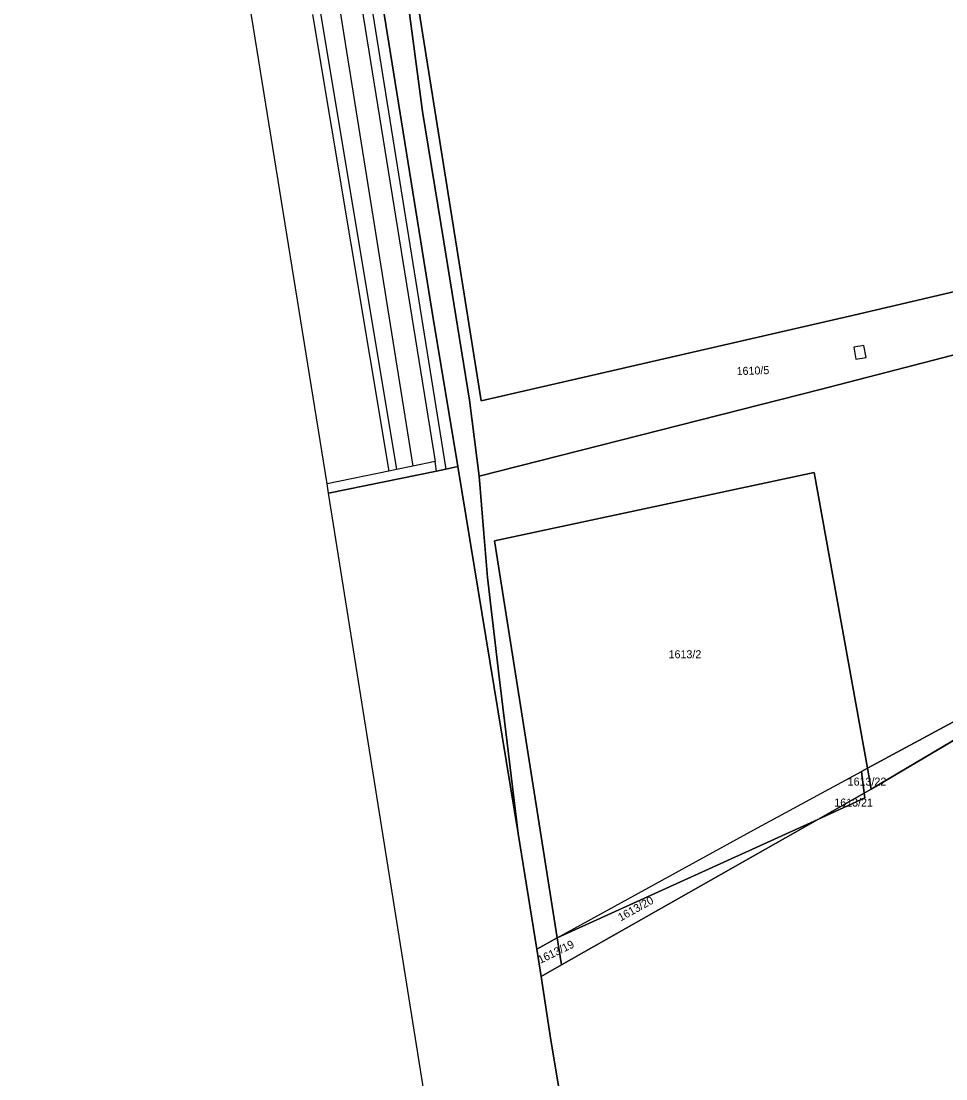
# Model space of a CAD drawing. Extents: x -263943 to -261149, y -1236934 to -1230686.
# Drawn here: x -262895.1 to -262663.8, y -1236658.9 to -1236394.6 of the extents above; entities that cross this region are included whole.
import ezdxf

# ---------------------------------------------------------------- set-up
doc = ezdxf.new("R2010")
doc.units = 0
for name, color, linetype in [('body_kn', 7, 'Continuous'), ('kladpar_druhypozemkov', 7, 'Continuous'), ('kladpar_hranice', 7, 'Continuous'), ('kladpar_parcelnecisla', 7, 'Continuous'), ('kladpar_plochy', 7, 'Continuous'), ('zappar_hrandruhpozemk', 7, 'Continuous'), ('zuob_linie', 7, 'Continuous'), ('zuob_plochy', 7, 'Continuous')]:
    doc.layers.add(name, color=color, linetype=linetype)

msp = doc.modelspace()

# ---------------------------------------------------------------- linework, layer by layer
at = {"layer": 'body_kn'}
for p, q in [((-262836.98, -1236396.27), (-262836.98, -1236396.27)), ((-262794.77, -1236417.14), (-262794.77, -1236417.14)), ((-262789.43, -1236449.74), (-262789.43, -1236449.74)), ((-262792.37, -1236466.84), (-262792.37, -1236466.84)), ((-262686.84, -1236468.05), (-262686.84, -1236468.05)), ((-262686.88, -1236476.09), (-262686.88, -1236476.09)), ((-262686.88, -1236476.09), (-262686.88, -1236476.09)), ((-262684.34, -1236475.68), (-262684.34, -1236475.68)), ((-262686.39, -1236479.05), (-262686.39, -1236479.05)), ((-262683.76, -1236478.64), (-262683.76, -1236478.64)), ((-262695.31, -1236486.62), (-262695.31, -1236486.62)), ((-262783.02, -1236489.29), (-262783.02, -1236489.29)), ((-262780.06, -1236489.47), (-262780.06, -1236489.47)), ((-262791.6, -1236504.65), (-262791.6, -1236504.65)), ((-262803.19, -1236507.03), (-262803.19, -1236507.03)), ((-262803.19, -1236507.03), (-262803.19, -1236507.03)), ((-262801.28, -1236506.64), (-262801.28, -1236506.64)), ((-262797.15, -1236505.79), (-262797.15, -1236505.79)), ((-262791.21, -1236507.02), (-262791.21, -1236507.02)), ((-262791.21, -1236507.02), (-262791.21, -1236507.02)), ((-262788.93, -1236506.56), (-262788.93, -1236506.56)), ((-262785.88, -1236505.93), (-262785.88, -1236505.93)), ((-262785.88, -1236505.93), (-262785.88, -1236505.93)), ((-262780.6, -1236508.3), (-262780.6, -1236508.3)), ((-262696.75, -1236507.43), (-262696.75, -1236507.43)), ((-262818.6, -1236510.2), (-262818.6, -1236510.2)), ((-262818.22, -1236512.56), (-262818.22, -1236512.56)), ((-262779.42, -1236522.66), (-262779.42, -1236522.66)), ((-262776.75, -1236524.51), (-262776.75, -1236524.51)), ((-262778.48, -1236533.64), (-262778.48, -1236533.64)), ((-262775.67, -1236557.81), (-262775.67, -1236557.81)), ((-262684.97, -1236582.14), (-262684.97, -1236582.14)), ((-262684.97, -1236582.14), (-262684.97, -1236582.14)), ((-262683.46, -1236581.32), (-262683.46, -1236581.32)), ((-262684.27, -1236587.51), (-262684.27, -1236587.51)), ((-262684.27, -1236587.51), (-262684.27, -1236587.51)), ((-262682.52, -1236586.52), (-262682.52, -1236586.52)), ((-262682.52, -1236586.52), (-262682.52, -1236586.52)), ((-262684.11, -1236588.74), (-262684.11, -1236588.74)), ((-262695.89, -1236594.1), (-262695.89, -1236594.1)), ((-262695.89, -1236594.1), (-262695.89, -1236594.1)), ((-262770.84, -1236597.6), (-262770.84, -1236597.6)), ((-262711.85, -1236596.69), (-262711.85, -1236596.69)), ((-262711.85, -1236596.69), (-262711.85, -1236596.69)), ((-262761.06, -1236623.74), (-262761.06, -1236623.74)), ((-262761.06, -1236623.74), (-262761.06, -1236623.74)), ((-262766.17, -1236626.53), (-262766.17, -1236626.53)), ((-262760, -1236630.45), (-262760, -1236630.45)), ((-262760, -1236630.45), (-262760, -1236630.45)), ((-262765.1, -1236633.35), (-262765.1, -1236633.35)), ((-262762.61, -1236649.27), (-262762.61, -1236649.27))]:
    msp.add_line(p, q, dxfattribs=at)
at = {"layer": 'kladpar_druhypozemkov'}
for p, q in [((-262711.13, -1236480.99), (-262711.13, -1236480.99)), ((-262728.64, -1236551.8), (-262728.64, -1236551.8)), ((-262684.07, -1236583.76), (-262684.07, -1236583.76)), ((-262686.25, -1236589.33), (-262686.25, -1236589.33)), ((-262747.66, -1236620.79), (-262747.66, -1236620.79)), ((-262763.06, -1236628.02), (-262763.06, -1236628.02))]:
    msp.add_line(p, q, dxfattribs=at)
at = {"layer": 'kladpar_hranice'}
for points in [[(-262850.82, -1236103.24), (-262844.94, -1236135.73), (-262834.91, -1236193.69), (-262816.04, -1236316.43), (-262807.88, -1236370.52), (-262792.37, -1236466.84), (-262785.88, -1236505.93), (-262788.93, -1236506.56), (-262791.21, -1236507.02), (-262818.22, -1236512.56), (-262818.6, -1236510.2), (-262836.98, -1236396.27), (-262862.53, -1236240.1), (-262895.12, -1236037.24)], [(-262642.35, -1236338.08), (-262623.64, -1236391.05), (-262603.25, -1236448.52), (-262686.84, -1236468.05), (-262780.06, -1236489.47), (-262796.24, -1236388.03), (-262804.88, -1236333.48), (-262777.92, -1236327.98), (-262779.92, -1236319.26), (-262779.84, -1236319.6), (-262664.48, -1236274.71), (-262659.55, -1236288.77), (-262642.35, -1236338.08)], [(-262601.19, -1236454.42), (-262607.27, -1236456.53), (-262606.85, -1236457.72), (-262600.77, -1236455.61), (-262598.66, -1236461.66), (-262695.31, -1236486.62), (-262780.6, -1236508.3), (-262783.02, -1236489.29), (-262789.43, -1236449.74), (-262794.77, -1236417.14), (-262798.53, -1236388.86), (-262803.35, -1236353.48), (-262806.22, -1236333.75), (-262804.88, -1236333.48), (-262796.24, -1236388.03), (-262780.06, -1236489.47), (-262686.84, -1236468.05), (-262603.25, -1236448.52), (-262601.19, -1236454.42)], [(-262798.53, -1236388.86), (-262794.77, -1236417.14), (-262789.43, -1236449.74), (-262783.02, -1236489.29), (-262780.6, -1236508.3), (-262779.42, -1236522.66), (-262778.48, -1236533.64), (-262775.67, -1236557.81), (-262770.84, -1236597.6), (-262785.88, -1236505.93), (-262792.37, -1236466.84), (-262807.88, -1236370.52)], [(-262611.91, -1236542.78), (-262662.14, -1236569.78), (-262683.46, -1236581.32), (-262696.75, -1236507.43), (-262776.75, -1236524.51), (-262761.06, -1236623.74), (-262766.17, -1236626.53), (-262770.84, -1236597.6), (-262775.67, -1236557.81), (-262778.48, -1236533.64), (-262779.42, -1236522.66), (-262780.6, -1236508.3), (-262695.31, -1236486.62), (-262598.66, -1236461.66), (-262577.19, -1236524.13), (-262611.91, -1236542.78)], [(-262785.88, -1236505.93), (-262770.84, -1236597.6), (-262766.17, -1236626.53), (-262765.1, -1236633.35), (-262762.61, -1236649.27), (-262757.39, -1236680.53), (-262752.57, -1236708.7), (-262744.54, -1236755.96), (-262739.04, -1236788.7), (-262715.3, -1236930.04), (-262720.12, -1236932.36), (-262722.1, -1236933.32), (-262727.96, -1236933.52), (-262731.32, -1236933.64), (-262732.61, -1236933.69), (-262752.6, -1236934.38), (-262752.76, -1236923.06), (-262818.22, -1236512.56), (-262791.21, -1236507.02), (-262788.93, -1236506.56), (-262785.88, -1236505.93)], [(-262684.97, -1236582.14), (-262684.27, -1236587.51), (-262695.89, -1236594.1), (-262761.06, -1236623.74), (-262776.75, -1236524.51), (-262696.75, -1236507.43), (-262683.46, -1236581.32), (-262684.97, -1236582.14)], [(-262739.04, -1236788.7), (-262744.54, -1236755.96), (-262752.57, -1236708.7), (-262757.39, -1236680.53), (-262762.61, -1236649.27), (-262765.1, -1236633.35), (-262760, -1236630.45), (-262695.89, -1236594.1), (-262684.11, -1236588.74), (-262684.27, -1236587.51), (-262682.52, -1236586.52), (-262577.19, -1236524.13), (-262571.74, -1236539.97), (-262555.72, -1236586.53)], [(-262682.52, -1236586.52), (-262683.46, -1236581.32), (-262662.14, -1236569.78), (-262611.91, -1236542.78), (-262577.19, -1236524.13), (-262682.52, -1236586.52)], [(-262684.27, -1236587.51), (-262684.97, -1236582.14), (-262683.46, -1236581.32), (-262682.52, -1236586.52), (-262684.27, -1236587.51)], [(-262695.89, -1236594.1), (-262684.27, -1236587.51), (-262684.11, -1236588.74), (-262695.89, -1236594.1)], [(-262761.06, -1236623.74), (-262695.89, -1236594.1), (-262760, -1236630.45), (-262761.06, -1236623.74)], [(-262760, -1236630.45), (-262765.1, -1236633.35), (-262766.17, -1236626.53), (-262761.06, -1236623.74), (-262760, -1236630.45)]]:
    msp.add_lwpolyline(points, dxfattribs=at)
at = {"layer": 'kladpar_plochy'}
for p, q in [((-262682.52, -1236586.52), (-262577.19, -1236524.13)), ((-262684.27, -1236587.51), (-262682.52, -1236586.52)), ((-262684.11, -1236588.74), (-262684.27, -1236587.51)), ((-262695.89, -1236594.1), (-262684.11, -1236588.74)), ((-262760, -1236630.45), (-262695.89, -1236594.1)), ((-262765.1, -1236633.35), (-262760, -1236630.45)), ((-262762.61, -1236649.27), (-262765.1, -1236633.35)), ((-262757.39, -1236680.53), (-262762.61, -1236649.27))]:
    msp.add_line(p, q, dxfattribs=at)
for points in [[(-262850.82, -1236103.24), (-262844.94, -1236135.73), (-262834.91, -1236193.69), (-262816.04, -1236316.43), (-262807.88, -1236370.52), (-262792.37, -1236466.84), (-262785.88, -1236505.93), (-262788.93, -1236506.56), (-262791.21, -1236507.02), (-262818.22, -1236512.56), (-262818.6, -1236510.2), (-262836.98, -1236396.27), (-262862.53, -1236240.1), (-262895.12, -1236037.24)], [(-262798.53, -1236388.86), (-262794.77, -1236417.14), (-262789.43, -1236449.74), (-262783.02, -1236489.29), (-262780.6, -1236508.3), (-262779.42, -1236522.66), (-262778.48, -1236533.64), (-262775.67, -1236557.81), (-262770.84, -1236597.6), (-262785.88, -1236505.93), (-262792.37, -1236466.84), (-262807.88, -1236370.52)]]:
    msp.add_lwpolyline(points, dxfattribs=at)
for points in [[(-262642.35, -1236338.08), (-262623.64, -1236391.05), (-262603.25, -1236448.52), (-262686.84, -1236468.05), (-262780.06, -1236489.47), (-262796.24, -1236388.03), (-262804.88, -1236333.48), (-262777.92, -1236327.98), (-262779.92, -1236319.26), (-262779.84, -1236319.6), (-262664.48, -1236274.71), (-262659.55, -1236288.77)], [(-262601.19, -1236454.42), (-262607.27, -1236456.53), (-262606.85, -1236457.72), (-262600.77, -1236455.61), (-262598.66, -1236461.66), (-262695.31, -1236486.62), (-262780.6, -1236508.3), (-262783.02, -1236489.29), (-262789.43, -1236449.74), (-262794.77, -1236417.14), (-262798.53, -1236388.86), (-262803.35, -1236353.48), (-262806.22, -1236333.75), (-262804.88, -1236333.48), (-262796.24, -1236388.03), (-262780.06, -1236489.47), (-262686.84, -1236468.05), (-262603.25, -1236448.52)], [(-262611.91, -1236542.78), (-262662.14, -1236569.78), (-262683.46, -1236581.32), (-262696.75, -1236507.43), (-262776.75, -1236524.51), (-262761.06, -1236623.74), (-262766.17, -1236626.53), (-262770.84, -1236597.6), (-262775.67, -1236557.81), (-262778.48, -1236533.64), (-262779.42, -1236522.66), (-262780.6, -1236508.3), (-262695.31, -1236486.62), (-262598.66, -1236461.66), (-262577.19, -1236524.13)], [(-262785.88, -1236505.93), (-262770.84, -1236597.6), (-262766.17, -1236626.53), (-262765.1, -1236633.35), (-262762.61, -1236649.27), (-262757.39, -1236680.53), (-262752.57, -1236708.7), (-262744.54, -1236755.96), (-262739.04, -1236788.7), (-262715.3, -1236930.04), (-262720.12, -1236932.36), (-262722.1, -1236933.32), (-262727.96, -1236933.52), (-262731.32, -1236933.64), (-262732.61, -1236933.69), (-262752.6, -1236934.38), (-262752.76, -1236923.06), (-262818.22, -1236512.56), (-262791.21, -1236507.02), (-262788.93, -1236506.56)], [(-262684.97, -1236582.14), (-262684.27, -1236587.51), (-262695.89, -1236594.1), (-262761.06, -1236623.74), (-262776.75, -1236524.51), (-262696.75, -1236507.43), (-262683.46, -1236581.32)], [(-262682.52, -1236586.52), (-262683.46, -1236581.32), (-262662.14, -1236569.78), (-262611.91, -1236542.78), (-262577.19, -1236524.13)], [(-262684.27, -1236587.51), (-262684.97, -1236582.14), (-262683.46, -1236581.32), (-262682.52, -1236586.52)], [(-262695.89, -1236594.1), (-262684.27, -1236587.51), (-262684.11, -1236588.74)], [(-262761.06, -1236623.74), (-262695.89, -1236594.1), (-262760, -1236630.45)], [(-262760, -1236630.45), (-262765.1, -1236633.35), (-262766.17, -1236626.53), (-262761.06, -1236623.74)]]:
    msp.add_lwpolyline(points, close=True, dxfattribs=at)
at = {"layer": 'zappar_hrandruhpozemk'}
for p, q in [((-262815.38, -1236391.73), (-262797.15, -1236505.79)), ((-262809.96, -1236390.75), (-262791.6, -1236504.65)), ((-262807.59, -1236390.25), (-262788.93, -1236506.56)), ((-262822.24, -1236392.88), (-262803.19, -1236507.03)), ((-262820.21, -1236392.55), (-262801.28, -1236506.64)), ((-262684.34, -1236475.68), (-262686.88, -1236476.09)), ((-262683.76, -1236478.64), (-262684.34, -1236475.68)), ((-262803.19, -1236507.03), (-262818.6, -1236510.2)), ((-262711.85, -1236596.69), (-262684.97, -1236582.14)), ((-262761.06, -1236623.74), (-262711.85, -1236596.69))]:
    msp.add_line(p, q, dxfattribs=at)
for points in [[(-262686.88, -1236476.09), (-262686.39, -1236479.05), (-262683.76, -1236478.64)], [(-262791.21, -1236507.02), (-262791.6, -1236504.65), (-262797.15, -1236505.79), (-262801.28, -1236506.64), (-262803.19, -1236507.03)]]:
    msp.add_lwpolyline(points, dxfattribs=at)
at = {"layer": 'zuob_linie'}
msp.add_lwpolyline([(-262752.76, -1236923.06), (-262818.22, -1236512.56), (-262818.6, -1236510.2), (-262836.98, -1236396.27), (-262862.53, -1236240.1), (-262895.12, -1236037.24)], dxfattribs=at)
at = {"layer": 'zuob_plochy'}
msp.add_lwpolyline([(-262752.76, -1236923.06), (-262818.22, -1236512.56), (-262818.6, -1236510.2), (-262836.98, -1236396.27), (-262862.53, -1236240.1), (-262895.12, -1236037.24)], dxfattribs=at)

# ---------------------------------------------------------------- texts
at = {"layer": 'kladpar_parcelnecisla'}
for s, rotation, p in [('1610/5', 2, (-262716.15, -1236483.07)), ('1613/20', 29, (-262745.17, -1236619.63)), ('1613/19', 26, (-262765.28, -1236630.22))]:
    msp.add_text(s, height=2, rotation=rotation, dxfattribs=at).set_placement(p)
for s, p in [('1613/2', (-262733.19, -1236553.82)), ('1613/22', (-262688.4, -1236585.65)), ('1613/21', (-262691.75, -1236590.89))]:
    msp.add_text(s, height=2, dxfattribs=at).set_placement(p)

doc.saveas('drawing.dxf')
